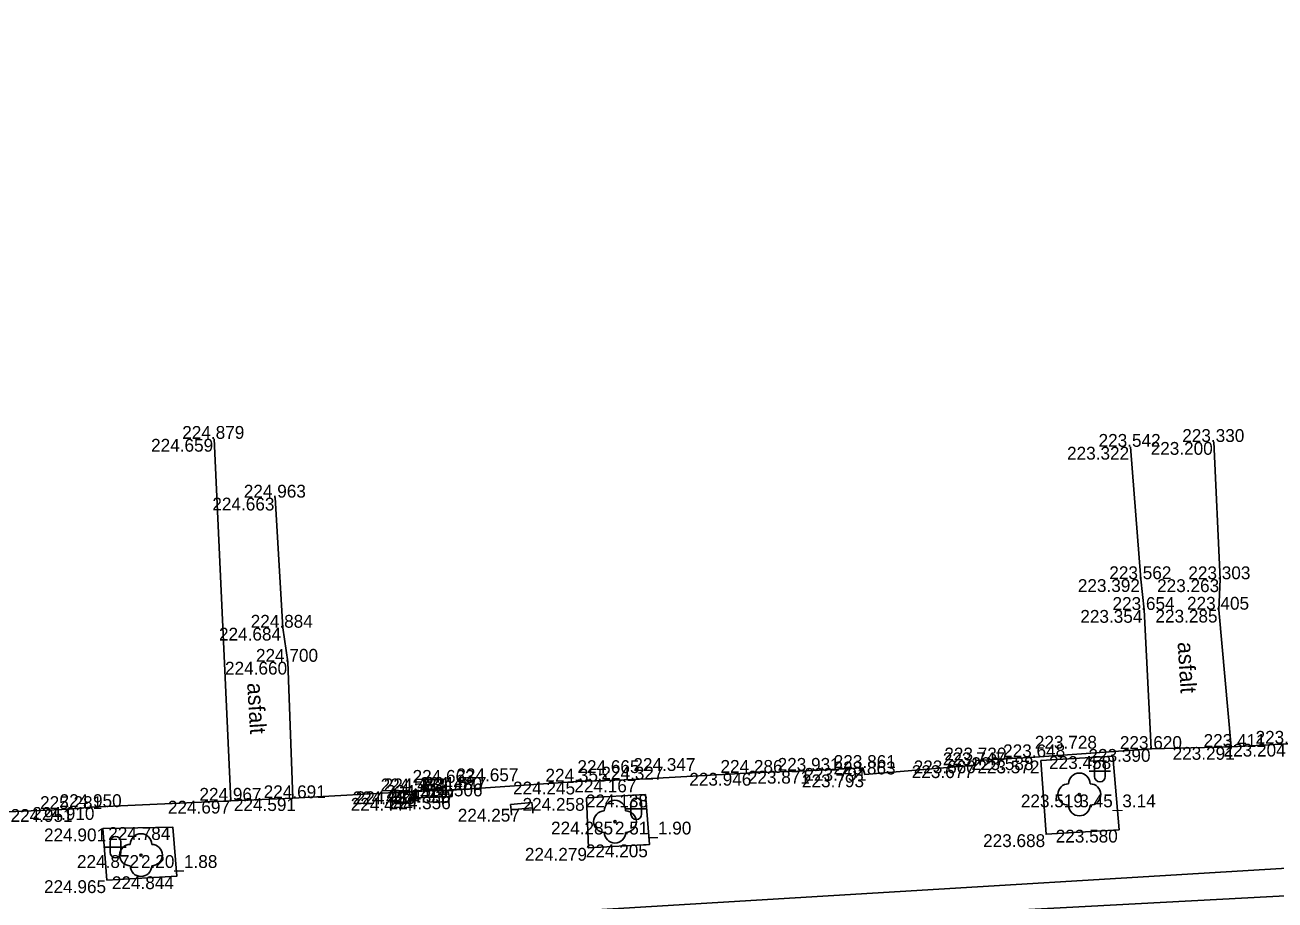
# Model space of a CAD drawing. Extents: x -599516 to -599132, y -1163668 to -1163119.
# Drawn here: x -599353.92 to -599324.73, y -1163367.41 to -1163346.96 of the extents above; entities that cross this region are included whole.
import ezdxf

# ---------------------------------------------------------------- set-up
doc = ezdxf.new("R2010")
doc.units = 0
for name, color, linetype in [('Bod-oznac1', 7, 'Continuous'), ('Bod-oznac2', 7, 'Continuous'), ('Bod-oznac3', 7, 'Continuous'), ('Bod-vyska1', 7, 'Continuous'), ('Bod-vyska2', 7, 'Continuous'), ('Bod-vyska3', 7, 'Continuous'), ('Z_cela-hrobu-horni-linie', 7, 'Continuous'), ('Z_chodnik', 7, 'Continuous'), ('Z_kanalizace-destova', 7, 'Continuous'), ('Z_komunikace', 7, 'Continuous'), ('Z_komunikace-osa', 7, 'Continuous'), ('Z_kultury-znacky', 7, 'Continuous'), ('Z_obvod-kmene-spodek-ve-vysce1_2m', 7, 'Continuous'), ('Z_popis-budov-povrchu', 7, 'Continuous'), ('Z_stromy-kere', 7, 'Continuous'), ('Z_znacky-ostatni-lavicka', 7, 'Continuous'), ('Z_zpevnene-plochy', 7, 'Continuous')]:
    doc.layers.add(name, color=color, linetype=linetype)

msp = doc.modelspace()

# ---------------------------------------------------------------- linework, layer by layer
at = {"layer": 'Bod-oznac1'}
for p, q in [((-599349.508, -1163356.629), (-599349.508, -1163356.629)), ((-599328.101, -1163356.815), (-599328.101, -1163356.815)), ((-599326.152, -1163356.702), (-599326.152, -1163356.702)), ((-599348.077, -1163358.003), (-599348.077, -1163358.003)), ((-599327.861, -1163359.908), (-599327.861, -1163359.908)), ((-599326.01, -1163359.91), (-599326.01, -1163359.91)), ((-599327.78, -1163360.628), (-599327.78, -1163360.628)), ((-599326.036, -1163360.622), (-599326.036, -1163360.622)), ((-599347.899, -1163361.043), (-599347.899, -1163361.043)), ((-599347.783, -1163361.839), (-599347.783, -1163361.839)), ((-599327.615, -1163363.877), (-599327.615, -1163363.877)), ((-599325.751, -1163363.83), (-599325.751, -1163363.83)), ((-599331.708, -1163364.146), (-599331.708, -1163364.146)), ((-599330.335, -1163364.07), (-599330.335, -1163364.07)), ((-599330.195, -1163364.147), (-599330.195, -1163364.147)), ((-599328.51, -1163364.045), (-599328.51, -1163364.045)), ((-599336.937, -1163364.435), (-599336.937, -1163364.435)), ((-599335.66, -1163364.387), (-599335.66, -1163364.387)), ((-599334.35, -1163364.321), (-599334.35, -1163364.321)), ((-599334.303, -1163364.472), (-599334.303, -1163364.472)), ((-599331.737, -1163364.257), (-599331.737, -1163364.257)), ((-599341.02, -1163364.64), (-599341.02, -1163364.64)), ((-599339.713, -1163364.591), (-599339.713, -1163364.591)), ((-599349.113, -1163365.087), (-599349.113, -1163365.087)), ((-599347.665, -1163365.027), (-599347.665, -1163365.027)), ((-599344.87, -1163364.868), (-599344.87, -1163364.868)), ((-599344.788, -1163365.021), (-599344.788, -1163365.021)), ((-599344.785, -1163364.866), (-599344.785, -1163364.866)), ((-599343.946, -1163364.985), (-599343.946, -1163364.985)), ((-599343.945, -1163364.836), (-599343.945, -1163364.836)), ((-599343.847, -1163364.831), (-599343.847, -1163364.831)), ((-599340.808, -1163365.022), (-599340.808, -1163365.022)), ((-599339.433, -1163364.941), (-599339.433, -1163364.941)), ((-599329.296, -1163364.941), (-599329.296, -1163364.941)), ((-599352.882, -1163365.281), (-599352.882, -1163365.281)), ((-599352.375, -1163365.235), (-599352.375, -1163365.235)), ((-599342.319, -1163365.275), (-599342.319, -1163365.275)), ((-599340.143, -1163365.576), (-599340.143, -1163365.576)), ((-599352.103, -1163365.736), (-599352.103, -1163365.736)), ((-599350.472, -1163365.704), (-599350.472, -1163365.704)), ((-599330.074, -1163365.87), (-599330.074, -1163365.87)), ((-599328.368, -1163365.764), (-599328.368, -1163365.764)), ((-599340.764, -1163366.189), (-599340.764, -1163366.189)), ((-599339.333, -1163366.108), (-599339.333, -1163366.108)), ((-599351.214, -1163366.358), (-599351.214, -1163366.358)), ((-599352.009, -1163366.945), (-599352.009, -1163366.945)), ((-599350.379, -1163366.853), (-599350.379, -1163366.853))]:
    msp.add_line(p, q, dxfattribs=at)
at = {"layer": 'Bod-oznac2'}
for p, q in [((-599349.508, -1163356.629), (-599349.508, -1163356.629)), ((-599328.101, -1163356.815), (-599328.101, -1163356.815)), ((-599326.152, -1163356.702), (-599326.152, -1163356.702)), ((-599348.077, -1163358.003), (-599348.077, -1163358.003)), ((-599327.861, -1163359.908), (-599327.861, -1163359.908)), ((-599326.01, -1163359.91), (-599326.01, -1163359.91)), ((-599327.78, -1163360.628), (-599327.78, -1163360.628)), ((-599326.036, -1163360.622), (-599326.036, -1163360.622)), ((-599347.899, -1163361.043), (-599347.899, -1163361.043)), ((-599347.783, -1163361.839), (-599347.783, -1163361.839)), ((-599327.615, -1163363.877), (-599327.615, -1163363.877)), ((-599325.751, -1163363.83), (-599325.751, -1163363.83)), ((-599331.708, -1163364.146), (-599331.708, -1163364.146)), ((-599330.335, -1163364.07), (-599330.335, -1163364.07)), ((-599336.937, -1163364.435), (-599336.937, -1163364.435)), ((-599335.66, -1163364.387), (-599335.66, -1163364.387)), ((-599334.35, -1163364.321), (-599334.35, -1163364.321)), ((-599334.303, -1163364.472), (-599334.303, -1163364.472)), ((-599331.737, -1163364.257), (-599331.737, -1163364.257)), ((-599341.02, -1163364.64), (-599341.02, -1163364.64)), ((-599339.713, -1163364.591), (-599339.713, -1163364.591)), ((-599349.113, -1163365.087), (-599349.113, -1163365.087)), ((-599347.665, -1163365.027), (-599347.665, -1163365.027)), ((-599344.87, -1163364.868), (-599344.87, -1163364.868)), ((-599344.788, -1163365.021), (-599344.788, -1163365.021)), ((-599344.785, -1163364.866), (-599344.785, -1163364.866)), ((-599343.946, -1163364.985), (-599343.946, -1163364.985)), ((-599343.945, -1163364.836), (-599343.945, -1163364.836)), ((-599343.847, -1163364.831), (-599343.847, -1163364.831)), ((-599352.882, -1163365.281), (-599352.882, -1163365.281)), ((-599352.375, -1163365.235), (-599352.375, -1163365.235))]:
    msp.add_line(p, q, dxfattribs=at)
at = {"layer": 'Bod-oznac3'}
for p, q in [((-599330.335, -1163364.07), (-599330.335, -1163364.07)), ((-599341.02, -1163364.64), (-599341.02, -1163364.64)), ((-599339.713, -1163364.591), (-599339.713, -1163364.591)), ((-599344.87, -1163364.868), (-599344.87, -1163364.868)), ((-599343.847, -1163364.831), (-599343.847, -1163364.831))]:
    msp.add_line(p, q, dxfattribs=at)
at = {"layer": 'Z_cela-hrobu-horni-linie'}
for p, q in [((-599327.861, -1163359.908), (-599328.101, -1163356.815)), ((-599326.01, -1163359.91), (-599326.152, -1163356.702)), ((-599347.899, -1163361.043), (-599348.077, -1163358.003)), ((-599335.66, -1163364.387), (-599336.937, -1163364.435))]:
    msp.add_line(p, q, dxfattribs=at)
for points in [[(-599357.166, -1163346.956), (-599356.949, -1163349.946), (-599356.851, -1163352.038), (-599356.826, -1163352.806), (-599356.826, -1163352.806), (-599356.698, -1163355.569), (-599356.698, -1163355.569), (-599356.541, -1163358.936), (-599356.489, -1163359.779), (-599356.489, -1163359.779), (-599356.339, -1163362.266), (-599356.306, -1163362.652), (-599356.306, -1163362.652), (-599356.213, -1163364.098), (-599356.213, -1163364.098), (-599356.121, -1163365.421), (-599352.882, -1163365.281)], [(-599352.375, -1163365.235), (-599349.113, -1163365.087), (-599349.508, -1163356.629)], [(-599327.78, -1163360.628), (-599327.615, -1163363.877), (-599330.335, -1163364.07), (-599330.335, -1163364.07), (-599331.708, -1163364.146), (-599331.737, -1163364.257), (-599334.303, -1163364.472), (-599334.35, -1163364.321), (-599335.66, -1163364.387)], [(-599316.461, -1163363.263), (-599317.757, -1163363.345), (-599317.757, -1163363.345), (-599320.47, -1163363.491), (-599320.47, -1163363.491), (-599321.788, -1163363.578), (-599321.788, -1163363.578), (-599324.435, -1163363.754), (-599324.435, -1163363.754), (-599325.751, -1163363.83), (-599326.036, -1163360.622)], [(-599336.937, -1163364.435), (-599339.713, -1163364.591), (-599339.713, -1163364.591), (-599341.02, -1163364.64), (-599341.02, -1163364.64), (-599343.847, -1163364.831), (-599343.847, -1163364.831), (-599344.87, -1163364.868), (-599344.87, -1163364.868), (-599347.665, -1163365.027), (-599347.783, -1163361.839)]]:
    msp.add_lwpolyline(points, dxfattribs=at)
at = {"layer": 'Z_chodnik'}
for p, q in [((-599327.861, -1163359.908), (-599328.101, -1163356.815)), ((-599326.152, -1163356.702), (-599326.01, -1163359.91))]:
    msp.add_line(p, q, dxfattribs=at)
for points in [[(-599349.508, -1163356.629), (-599349.113, -1163365.087)], [(-599347.665, -1163365.027), (-599347.783, -1163361.839), (-599347.899, -1163361.043), (-599348.077, -1163358.003)], [(-599327.861, -1163359.908), (-599327.78, -1163360.628), (-599327.615, -1163363.877)], [(-599326.01, -1163359.91), (-599326.036, -1163360.622), (-599325.751, -1163363.83)]]:
    msp.add_lwpolyline(points, dxfattribs=at)
at = {"layer": 'Z_kanalizace-destova'}
msp.add_line((-599355.578, -1163368.537), (-599290.143, -1163364.599), dxfattribs=at)
at = {"layer": 'Z_komunikace'}
for points in [[(-599324.435, -1163363.754), (-599325.751, -1163363.83), (-599327.615, -1163363.877), (-599330.335, -1163364.07), (-599331.708, -1163364.146), (-599331.737, -1163364.257), (-599334.303, -1163364.472), (-599334.35, -1163364.321), (-599335.66, -1163364.387), (-599336.937, -1163364.435), (-599339.713, -1163364.591), (-599341.02, -1163364.64), (-599343.847, -1163364.831), (-599343.945, -1163364.836), (-599343.946, -1163364.985), (-599344.788, -1163365.021), (-599344.785, -1163364.866), (-599344.87, -1163364.868), (-599347.665, -1163365.027), (-599349.113, -1163365.087), (-599352.375, -1163365.235), (-599352.882, -1163365.281), (-599356.121, -1163365.421)], [(-599328.51, -1163364.045), (-599330.195, -1163364.147), (-599330.074, -1163365.87), (-599328.368, -1163365.764), (-599328.51, -1163364.045)], [(-599339.433, -1163364.941), (-599340.808, -1163365.022), (-599340.764, -1163366.189), (-599339.333, -1163366.108), (-599339.433, -1163364.941)], [(-599352.009, -1163366.945), (-599350.379, -1163366.853), (-599350.472, -1163365.704), (-599352.103, -1163365.736), (-599352.009, -1163366.945)]]:
    msp.add_lwpolyline(points, dxfattribs=at)
at = {"layer": 'Z_komunikace-osa'}
msp.add_lwpolyline([(-599288.862, -1163365.105), (-599297.912, -1163365.974), (-599314.986, -1163366.806), (-599332.811, -1163367.754), (-599353.747, -1163368.839)], dxfattribs=at)
at = {"layer": 'Z_kultury-znacky'}
for p, q in [((-599329.065, -1163364.396), (-599328.565, -1163364.396)), ((-599328.94, -1163364.271), (-599328.94, -1163364.521)), ((-599328.69, -1163364.271), (-599328.69, -1163364.521)), ((-599339.894, -1163365.276), (-599339.394, -1163365.276)), ((-599339.769, -1163365.151), (-599339.769, -1163365.401)), ((-599339.519, -1163365.151), (-599339.519, -1163365.401)), ((-599352.058, -1163366.17), (-599351.558, -1163366.17)), ((-599351.933, -1163366.045), (-599351.933, -1163366.295)), ((-599351.683, -1163366.045), (-599351.683, -1163366.295))]:
    msp.add_line(p, q, dxfattribs=at)
for centre, start, end in [((-599328.815, -1163364.271), 0, 180), ((-599328.815, -1163364.521), 180, 0), ((-599339.645, -1163365.151), 0, 180), ((-599339.645, -1163365.401), 180, 0), ((-599351.809, -1163366.046), 0, 180), ((-599351.809, -1163366.296), 180, 0)]:
    msp.add_arc(centre, 0.125, start, end, dxfattribs=at)
at = {"layer": 'Z_stromy-kere'}
for centre in [(-599329.296, -1163364.941), (-599340.143, -1163365.576), (-599351.214, -1163366.358)]:
    msp.add_circle(centre, 0.025, dxfattribs=at)
for centre, start, end in [((-599329.296, -1163364.691), 0, 180), ((-599329.546, -1163364.941), 90, 270), ((-599329.046, -1163364.941), 270, 90), ((-599340.143, -1163365.326), 0, 180), ((-599340.393, -1163365.576), 90, 270), ((-599339.893, -1163365.576), 270, 90), ((-599329.296, -1163365.191), 180, 0), ((-599351.214, -1163366.108), 0, 180), ((-599340.143, -1163365.826), 180, 0), ((-599351.464, -1163366.358), 90, 270), ((-599350.964, -1163366.358), 270, 90), ((-599351.214, -1163366.608), 180, 0)]:
    msp.add_arc(centre, 0.25, start, end, dxfattribs=at)
at = {"layer": 'Z_znacky-ostatni-lavicka'}
for p, q in [((-599342.557, -1163365.421), (-599342.568, -1163365.296)), ((-599342.059, -1163365.378), (-599342.07, -1163365.254))]:
    msp.add_line(p, q, dxfattribs=at)
msp.add_lwpolyline([(-599342.579, -1163365.172), (-599342.568, -1163365.296), (-599342.07, -1163365.254), (-599342.081, -1163365.129)], close=True, dxfattribs=at)
at = {"layer": 'Z_zpevnene-plochy'}
msp.add_lwpolyline([(-599343.945, -1163364.836), (-599343.946, -1163364.985), (-599344.788, -1163365.021), (-599344.785, -1163364.866)], dxfattribs=at)

# ---------------------------------------------------------------- texts
at = {"layer": 'Bod-vyska1'}
for s, p in [('224.659', (-599350.978, -1163356.929)), ('223.322', (-599329.583, -1163357.115)), ('223.200', (-599327.63, -1163357.002)), ('224.663', (-599349.547, -1163358.303)), ('223.392', (-599329.331, -1163360.208)), ('223.263', (-599327.48, -1163360.21)), ('223.354', (-599329.273, -1163360.928)), ('223.285', (-599327.518, -1163360.922)), ('224.684', (-599349.392, -1163361.343)), ('224.660', (-599349.251, -1163362.139)), ('223.390', (-599329.083, -1163364.177)), ('223.291', (-599327.117, -1163364.13)), ('223.204', (-599325.926, -1163364.054)), ('223.660', (-599333.165, -1163364.446)), ('223.588', (-599331.817, -1163364.37)), ('223.572', (-599331.678, -1163364.447)), ('223.458', (-599330.003, -1163364.345)), ('223.946', (-599338.407, -1163364.735)), ('223.871', (-599337.039, -1163364.687)), ('223.793', (-599335.775, -1163364.772)), ('223.791', (-599335.718, -1163364.621)), ('223.677', (-599333.211, -1163364.557)), ('224.245', (-599342.524, -1163364.94)), ('224.167', (-599341.092, -1163364.891)), ('224.697', (-599350.585, -1163365.387)), ('224.591', (-599349.043, -1163365.327)), ('224.444', (-599346.315, -1163365.321)), ('224.413', (-599346.27, -1163365.168)), ('224.414', (-599346.197, -1163365.166)), ('224.330', (-599345.436, -1163365.136)), ('224.356', (-599345.428, -1163365.285)), ('224.337', (-599345.342, -1163365.131)), ('224.258', (-599342.301, -1163365.322)), ('224.138', (-599340.822, -1163365.241)), ('223.519', (-599330.662, -1163365.241)), ('224.951', (-599354.26, -1163365.581)), ('224.910', (-599353.751, -1163365.535)), ('224.257', (-599343.814, -1163365.575)), ('224.285', (-599341.636, -1163365.876)), ('224.901', (-599353.479, -1163366.036)), ('224.784', (-599351.978, -1163366.004)), ('223.688', (-599331.544, -1163366.17)), ('223.580', (-599329.848, -1163366.064)), ('224.279', (-599342.247, -1163366.489)), ('224.205', (-599340.824, -1163366.408)), ('224.872', (-599352.709, -1163366.658)), ('224.844', (-599351.894, -1163367.153)), ('224.965', (-599353.479, -1163367.245))]:
    msp.add_text(s, height=0.3, dxfattribs=at).set_placement(p)
at = {"layer": 'Bod-vyska2'}
for s, p in [('224.879', (-599350.25, -1163356.629)), ('223.542', (-599328.847, -1163356.815)), ('223.330', (-599326.892, -1163356.702)), ('224.963', (-599348.812, -1163358.003)), ('223.562', (-599328.596, -1163359.908)), ('223.303', (-599326.75, -1163359.91)), ('223.654', (-599328.521, -1163360.628)), ('223.405', (-599326.781, -1163360.622)), ('224.884', (-599348.651, -1163361.043)), ('224.700', (-599348.528, -1163361.839)), ('223.620', (-599328.349, -1163363.877)), ('223.411', (-599326.393, -1163363.83)), ('223.304', (-599325.18, -1163363.754)), ('223.730', (-599332.449, -1163364.146)), ('223.648', (-599331.076, -1163364.07)), ('224.286', (-599337.678, -1163364.435)), ('223.931', (-599336.343, -1163364.387)), ('223.863', (-599335.038, -1163364.472)), ('223.861', (-599335.033, -1163364.321)), ('223.747', (-599332.485, -1163364.257)), ('224.355', (-599341.766, -1163364.64)), ('224.327', (-599340.46, -1163364.591)), ('224.967', (-599349.849, -1163365.087)), ('224.691', (-599348.348, -1163365.027)), ('224.583', (-599345.616, -1163364.868)), ('224.484', (-599345.543, -1163364.866)), ('224.514', (-599345.488, -1163365.021)), ('224.480', (-599344.696, -1163364.836)), ('224.506', (-599344.686, -1163364.985)), ('224.577', (-599344.595, -1163364.831)), ('225.281', (-599353.571, -1163365.281)), ('224.950', (-599353.115, -1163365.235))]:
    msp.add_text(s, height=0.3, dxfattribs=at).set_placement(p)
at = {"layer": 'Bod-vyska3'}
for s, p in [('223.728', (-599330.335, -1163363.87)), ('224.665', (-599341.02, -1163364.44)), ('224.347', (-599339.713, -1163364.391)), ('224.663', (-599344.87, -1163364.668)), ('224.657', (-599343.847, -1163364.631))]:
    msp.add_text(s, height=0.3, dxfattribs=at).set_placement(p)
at = {"layer": 'Z_obvod-kmene-spodek-ve-vysce1_2m'}
for s, p in [('3.45_3.14', (-599329.296, -1163365.241)), ('2.51_1.90', (-599340.143, -1163365.876)), ('2.20_1.88', (-599351.214, -1163366.658))]:
    msp.add_text(s, height=0.3, dxfattribs=at).set_placement(p)
at = {"layer": 'Z_popis-budov-povrchu'}
for p in [(-599327.001, -1163361.385), (-599348.735, -1163362.34)]:
    msp.add_text('asfalt', height=0.375, rotation=273.4503, dxfattribs=at).set_placement(p)

doc.saveas('drawing.dxf')
